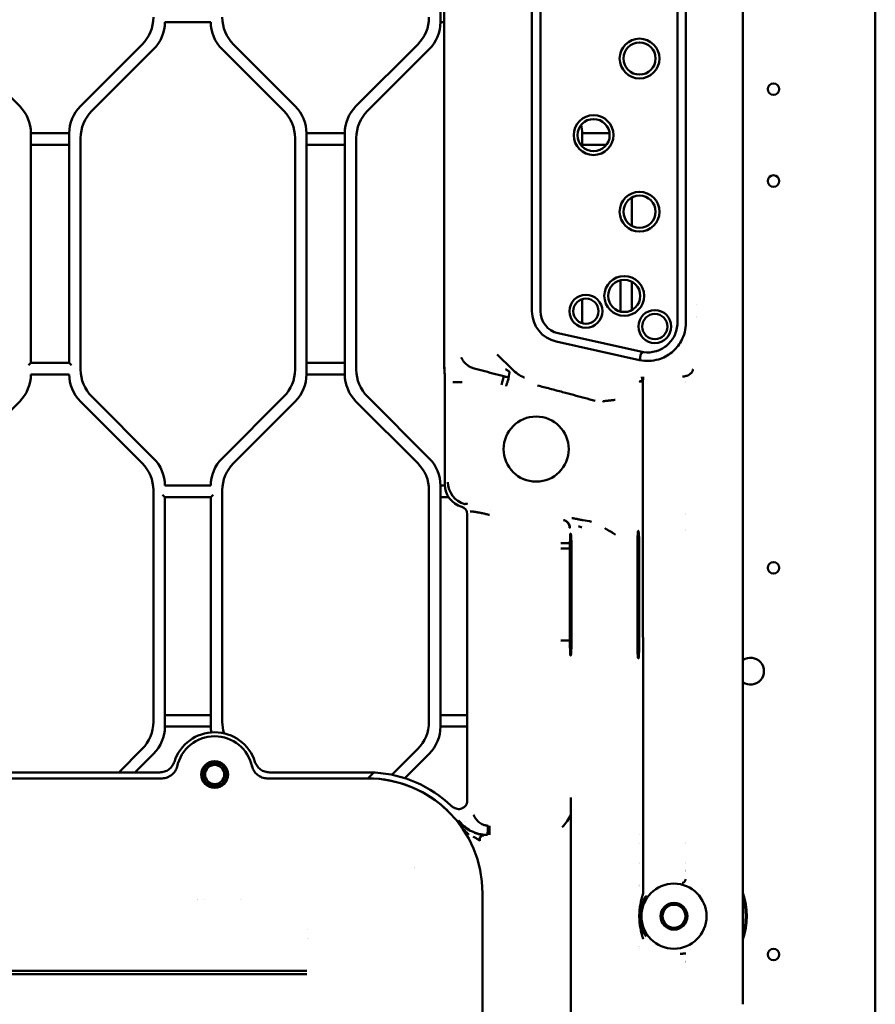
# Model space of a CAD drawing. Header units: millimetres. Extents: x 0 to 14369, y -869 to 2970.
# Tile 318 of 656: x 2054 to 2166, y 654 to 783. Entities that reach past the tile are written whole.
import ezdxf

# ---------------------------------------------------------------- set-up
doc = ezdxf.new("R2010")
doc.units = ezdxf.units.MM
doc.header["$LTSCALE"] = 10
doc.layers.add('Sichtbar (ISO)', color=7, linetype='Continuous', lineweight=50)

msp = doc.modelspace()

# ---------------------------------------------------------------- linework, layer by layer
at = {"layer": 'Sichtbar (ISO)'}
for p, q in [((2165.818, 1125.965), (2165.818, 641.735)), ((2109.518, 879.888), (2109.518, 737.569)), ((2148.518, 851.611), (2148.518, 654.38)), ((2109.018, 782.645), (2109.018, 814.124)), ((2109.018, 814.124), (2109.018, 782.645)), ((2139.978, 792.382), (2139.978, 743.387)), ((2141.076, 743.387), (2141.076, 792.382)), ((2120.965, 744.885), (2120.965, 790.885)), ((2122.074, 790.893), (2122.074, 744.885)), ((2073.018, 782.645), (2079.018, 782.645)), ((2109.018, 782.645), (2109.518, 782.645)), ((2109.518, 782.645), (2109.018, 782.645)), ((2054.053, 771.66), (2045.982, 779.731)), ((2045.982, 779.731), (2054.053, 771.66)), ((2070.053, 779.731), (2061.982, 771.66)), ((2061.982, 771.66), (2070.053, 779.731)), ((2090.053, 771.66), (2081.982, 779.731)), ((2081.982, 779.731), (2090.053, 771.66)), ((2106.053, 779.731), (2097.982, 771.66)), ((2097.982, 771.66), (2106.053, 779.731)), ((2063.482, 771.038), (2071.553, 779.109)), ((2063.482, 771.038), (2071.553, 779.109)), ((2080.482, 779.109), (2088.553, 771.038)), ((2080.482, 779.109), (2088.553, 771.038)), ((2099.482, 771.038), (2107.553, 779.109)), ((2107.553, 779.109), (2099.482, 771.038)), ((2055.518, 738.145), (2055.518, 768.124)), ((2060.518, 768.124), (2055.518, 768.124)), ((2055.518, 768.124), (2055.518, 738.145)), ((2055.518, 768.124), (2060.518, 768.124)), ((2060.518, 768.124), (2060.518, 738.145)), ((2060.518, 738.145), (2060.518, 768.124)), ((2091.518, 736.645), (2091.518, 768.124)), ((2096.518, 768.124), (2091.518, 768.124)), ((2091.518, 768.124), (2091.518, 736.645)), ((2091.518, 768.124), (2096.518, 768.124)), ((2096.518, 768.124), (2096.518, 736.645)), ((2096.518, 736.645), (2096.518, 768.124)), ((2127.518, 766.415), (2127.518, 768.124)), ((2131.104, 768.124), (2127.518, 768.124)), ((2127.518, 768.124), (2127.518, 766.415)), ((2127.518, 768.124), (2131.104, 768.124)), ((2055.518, 766.624), (2060.518, 766.624)), ((2060.518, 766.624), (2055.518, 766.624)), ((2062.018, 737.266), (2062.018, 767.503)), ((2062.018, 737.266), (2062.018, 767.503)), ((2090.018, 767.503), (2090.018, 737.266)), ((2090.018, 767.503), (2090.018, 737.266)), ((2091.518, 766.624), (2096.518, 766.624)), ((2096.518, 766.624), (2091.518, 766.624)), ((2098.018, 737.266), (2098.018, 767.503)), ((2098.018, 767.503), (2098.018, 737.266)), ((2127.518, 766.624), (2130.697, 766.624)), ((2130.697, 766.624), (2127.518, 766.624)), ((2134.018, 756.038), (2134.018, 759.731)), ((2134.018, 759.731), (2134.018, 756.038)), ((2132.518, 748.924), (2132.518, 744.845)), ((2132.518, 744.845), (2132.518, 748.924)), ((2134.018, 745.038), (2134.018, 748.731)), ((2134.018, 748.731), (2134.018, 745.038)), ((2127.518, 743.312), (2127.518, 746.457)), ((2127.518, 746.457), (2127.518, 743.312)), ((2142.433, 745.727), (2142.433, 745.727)), ((2142.433, 744.135), (2142.433, 744.135)), ((2142.433, 744.042), (2142.433, 744.042)), ((2124.371, 742.013), (2135.551, 739.529)), ((2135.035, 738.507), (2124.139, 740.929)), ((2135.551, 739.529), (2135.551, 739.529)), ((2055.518, 738.145), (2055.218, 737.845)), ((2060.518, 738.145), (2055.518, 738.145)), ((2060.818, 737.845), (2060.518, 738.145)), ((2096.518, 738.145), (2091.518, 738.145)), ((2091.518, 738.145), (2096.518, 738.145)), ((2116.429, 739.244), (2118.373, 737.301)), ((2135.034, 738.504), (2135.034, 738.504)), ((2055.518, 736.645), (2060.518, 736.645)), ((2091.518, 736.645), (2096.518, 736.645)), ((2096.518, 736.645), (2091.518, 736.645)), ((2117.282, 736.395), (2116.985, 735.286)), ((2135.492, 668.841), (2135.441, 735.736)), ((2109.596, 734.876), (2109.596, 722.24)), ((2125.041, 734.317), (2125.041, 734.316)), ((2125.269, 734.254), (2125.269, 734.255)), ((2048.518, 727.574), (2054.053, 733.109)), ((2061.982, 733.109), (2070.053, 725.038)), ((2061.982, 733.109), (2070.053, 725.038)), ((2071.553, 725.66), (2063.482, 733.731)), ((2071.553, 725.66), (2063.482, 733.731)), ((2088.553, 733.731), (2080.482, 725.66)), ((2088.553, 733.731), (2080.482, 725.66)), ((2081.982, 725.038), (2090.053, 733.109)), ((2090.053, 733.109), (2081.982, 725.038)), ((2097.982, 733.109), (2106.053, 725.038)), ((2106.053, 725.038), (2097.982, 733.109)), ((2107.553, 725.66), (2099.482, 733.731)), ((2099.482, 733.731), (2107.553, 725.66)), ((2128.269, 733.446), (2128.269, 733.445)), ((2128.569, 733.365), (2128.569, 733.365)), ((2071.518, 721.503), (2071.518, 691.266)), ((2071.518, 721.503), (2071.518, 691.266)), ((2079.018, 722.124), (2073.018, 722.124)), ((2080.518, 691.266), (2080.518, 721.503)), ((2080.518, 721.503), (2080.518, 691.266)), ((2107.518, 721.503), (2107.518, 691.266)), ((2107.518, 691.266), (2107.518, 721.503)), ((2109.018, 690.645), (2109.018, 722.124)), ((2109.599, 722.124), (2109.018, 722.124)), ((2109.018, 722.124), (2109.018, 690.645)), ((2109.018, 722.124), (2109.599, 722.124)), ((2072.718, 720.924), (2073.018, 720.624)), ((2073.018, 690.645), (2073.018, 720.624)), ((2073.018, 720.624), (2073.018, 690.645)), ((2073.018, 720.624), (2079.018, 720.624)), ((2079.018, 720.624), (2079.318, 720.924)), ((2079.018, 720.624), (2079.018, 690.645)), ((2079.018, 690.645), (2079.018, 720.624)), ((2109.018, 720.624), (2110.069, 720.624)), ((2110.069, 720.624), (2109.018, 720.624)), ((2115.522, 718.899), (2115.522, 718.899)), ((2112.518, 680.967), (2112.518, 718.393)), ((2125.094, 717.603), (2125.094, 717.603)), ((2125.265, 717.559), (2125.265, 717.558)), ((2125.265, 717.55), (2125.265, 717.55)), ((2128.269, 717.484), (2128.269, 717.484)), ((2128.374, 717.466), (2128.374, 717.466)), ((2141.05, 718.457), (2141.05, 718.457)), ((2141.05, 718.341), (2141.05, 718.341)), ((2130.832, 716.341), (2130.831, 716.341)), ((2131.062, 716.206), (2131.062, 716.206)), ((2141.05, 716.341), (2141.05, 716.341)), ((2141.05, 716.224), (2141.05, 716.224)), ((2124.729, 714.613), (2125.927, 714.613)), ((2125.92, 713.885), (2124.737, 713.885)), ((2125.92, 701.885), (2125.92, 713.885)), ((2126.13, 713.885), (2126.13, 701.885)), ((2134.737, 701.885), (2134.737, 713.885)), ((2134.982, 713.885), (2134.982, 701.885)), ((2134.993, 702.742), (2134.993, 702.742)), ((2079.018, 692.145), (2073.018, 692.145)), ((2073.018, 692.145), (2079.018, 692.145)), ((2112.518, 692.145), (2109.018, 692.145)), ((2109.018, 692.145), (2112.518, 692.145)), ((2073.018, 690.645), (2079.018, 690.645)), ((2079.018, 690.645), (2073.018, 690.645)), ((2109.018, 690.645), (2112.518, 690.645)), ((2112.518, 690.645), (2109.018, 690.645)), ((2070.053, 687.731), (2066.993, 684.671)), ((2070.053, 687.731), (2066.993, 684.671)), ((2069.114, 684.671), (2071.553, 687.109)), ((2071.553, 687.109), (2069.114, 684.671)), ((2106.053, 687.731), (2102.674, 684.352)), ((2102.674, 684.352), (2106.053, 687.731)), ((2104.355, 683.911), (2107.553, 687.109)), ((2107.553, 687.109), (2104.355, 683.911)), ((2072.351, 684.671), (2050.2, 684.671)), ((2100.304, 684.671), (2086.684, 684.671)), ((2099.518, 683.885), (2100.304, 684.671)), ((2072.677, 683.885), (2020.018, 683.885)), ((2020.018, 683.885), (2072.68, 683.885)), ((2099.518, 683.885), (2086.355, 683.885)), ((2086.355, 683.885), (2099.518, 683.885)), ((2126.051, 679.168), (2126.051, 606.602)), ((2115.414, 677.707), (2115.414, 676.508)), ((2115.204, 677.171), (2115.204, 677.171)), ((2115.414, 677.171), (2115.414, 677.171)), ((2134.993, 676.503), (2134.993, 676.503)), ((2134.993, 675.385), (2134.993, 675.385)), ((2141.05, 675.501), (2141.05, 675.501)), ((2141.05, 675.385), (2141.05, 675.385)), ((2134.993, 672.885), (2134.993, 672.885)), ((2141.05, 672.885), (2141.05, 672.885)), ((2141.05, 672.768), (2141.05, 672.768)), ((2134.993, 670.08), (2134.993, 670.08)), ((2114.518, 616.885), (2114.518, 668.885)), ((2134.993, 666.068), (2134.993, 666.068)), ((2134.993, 661.689), (2134.993, 661.689)), ((2031.616, 658.736), (2091.559, 658.736)), ((2091.553, 658.304), (2015.518, 658.304))]:
    msp.add_line(p, q, dxfattribs=at)
for centre, radius in [((2135.018, 777.885), 2.6), ((2135.018, 777.885), 2.1), ((2152.518, 773.885), 0.75), ((2129.018, 767.885), 2.6), ((2129.018, 767.885), 2.1), ((2152.518, 761.885), 0.75), ((2135.018, 757.885), 2.6), ((2135.018, 757.885), 2.1), ((2133.018, 746.885), 2.6), ((2133.018, 746.885), 2.1), ((2128.018, 744.885), 2.15), ((2128.018, 744.885), 1.65), ((2137.018, 742.885), 2.15), ((2137.018, 742.885), 1.65), ((2121.518, 726.885), 4.25), ((2152.518, 711.385), 0.75), ((2079.518, 684.385), 1.75), ((2079.518, 684.385), 1.525), ((2079.518, 684.385), 1.25), ((2139.518, 665.885), 4.25), ((2139.518, 665.885), 1.75), ((2139.518, 665.885), 1.5), ((2152.518, 660.885), 0.75)]:
    msp.add_circle(centre, radius, dxfattribs=at)
for centre, radius, start, end in [((2066.518, 783.266), 5, 315, 0), ((2066.518, 783.266), 5, 315, 0), ((2085.518, 783.266), 5, 180, 225), ((2085.518, 783.266), 5, 180, 225), ((2102.518, 783.266), 5, 315, 0), ((2102.518, 783.266), 5, 315, 0), ((2068.018, 782.645), 5, 315, 0), ((2068.018, 782.645), 5, 315, 0), ((2084.018, 782.645), 5, 180, 225), ((2084.018, 782.645), 5, 180, 225), ((2104.018, 782.645), 5, 315, 0), ((2104.018, 782.645), 5, 315, 0), ((2050.518, 768.124), 5, 0, 45), ((2050.518, 768.124), 5, 0, 45), ((2065.518, 768.124), 5, 135, 180), ((2065.518, 768.124), 5, 135, 180), ((2086.518, 768.124), 5, 0, 45), ((2086.518, 768.124), 5, 0, 45), ((2101.518, 768.124), 5, 135, 180), ((2101.518, 768.124), 5, 135, 180), ((2067.018, 767.503), 5, 135, 180), ((2067.018, 767.503), 5, 135, 180), ((2085.018, 767.503), 5, 0, 45), ((2085.018, 767.503), 5, 0, 45), ((2103.018, 767.503), 5, 135, 180), ((2103.018, 767.503), 5, 135, 180), ((2122.518, 768.124), 5, 0, 12.65032), ((2122.518, 768.124), 5, 0, 12.65032), ((2125.018, 744.885), 4.052, 180, 257.47119), ((2125.018, 744.885), 2.943, 180, 257.30703), ((2134.018, 742.885), 4.143, 285.34577, 285.35259), ((2067.018, 737.266), 5, 180, 225), ((2067.018, 737.266), 5, 180, 225), ((2085.018, 737.266), 5, 315, 0), ((2085.018, 737.266), 5, 315, 0), ((2103.018, 737.266), 5, 180, 225), ((2103.018, 737.266), 5, 180, 225), ((2050.518, 736.645), 5, 315, 0), ((2050.518, 736.645), 5, 315, 0), ((2065.518, 736.645), 5, 180, 225), ((2065.518, 736.645), 5, 180, 225), ((2086.518, 736.645), 5, 315, 0), ((2086.518, 736.645), 5, 315, 0), ((2101.518, 736.645), 5, 180, 225), ((2101.518, 736.645), 5, 180, 225), ((2138.911, 737.144), 2.6, 325.33497, 325.33537), ((2068.018, 722.124), 5, 0, 45), ((2068.018, 722.124), 5, 0, 45), ((2084.018, 722.124), 5, 135, 180), ((2084.018, 722.124), 5, 135, 180), ((2104.018, 722.124), 5, 0, 45), ((2104.018, 722.124), 5, 0, 45), ((2066.518, 721.503), 5, 0, 45), ((2066.518, 721.503), 5, 0, 45), ((2085.518, 721.503), 5, 135, 180), ((2085.518, 721.503), 5, 135, 180), ((2102.518, 721.503), 5, 0, 45), ((2102.518, 721.503), 5, 0, 45), ((2149.518, 697.885), 1.75, 235.1501, 124.8499), ((2149.518, 697.885), 1.75, 235.1501, 124.8499), ((2066.518, 691.266), 5, 315, 0), ((2066.518, 691.266), 5, 315, 0), ((2068.018, 690.645), 5, 315, 0), ((2068.018, 690.645), 5, 315, 0), ((2084.018, 690.645), 5, 180, 188.67758), ((2084.018, 690.645), 5, 180, 188.67758), ((2085.518, 691.266), 5, 180, 197.41452), ((2085.518, 691.266), 5, 180, 197.41452), ((2102.518, 691.266), 5, 315, 0), ((2102.518, 691.266), 5, 315, 0), ((2104.018, 690.645), 5, 315, 0), ((2104.018, 690.645), 5, 315, 0), ((2079.518, 684.385), 5.524, 17.68467, 162.31533), ((2079.518, 684.385), 5, 11.65325, 168.34675), ((2100.555, 685.64), 1.002, 255.4568, 266.45779), ((2099.518, 668.885), 15.786, 46.35229, 86.45607), ((2099.518, 668.885), 15, 0, 90), ((2099.518, 668.885), 15, 45.7519, 90), ((2115.13, 681.385), 4.214, 226.95104, 226.95281), ((2099.518, 668.885), 7, 28.99585, 28.99616), ((2139.518, 665.884), 6.001, 75.20424, 75.20436), ((2139.52, 665.883), 6.003, 138.94666, 138.94693), ((2139.518, 665.885), 9.5, 341.32828, 18.67172), ((2075.267, 667.635), 2, 11.22094, 11.22215), ((2075.267, 667.634), 3.001, 7.46293, 7.4637), ((2075.273, 667.635), 7.589, 2.95744, 2.9577), ((2139.518, 665.885), 9.38, 343.63541, 16.36459), ((2139.518, 665.885), 9.38, 343.63541, 16.36459), ((2090.018, 663.885), 1.7, 9.21765, 9.21826), ((2090.017, 663.385), 1.701, 345.17339, 345.17391), ((2139.511, 665.879), 5.992, 221.05228, 221.05243), ((2139.516, 665.892), 6.008, 284.79543, 284.79555)]:
    msp.add_arc(centre, radius, start, end, dxfattribs=at)
for centre, major_axis, ratio, start_param, end_param in [((2112.522, 737.573), (-2.776, -1.15), 0.998395, 5.8910538, 6.0512865), ((2115.326, 738.734), (-2.591, -1.073), 0.998395, 6.2578178, 6.2585492), ((2115.326, 738.734), (-2.591, -1.073), 0.998395, 0.0447365, 0.0448063), ((2111.836, 735.633), (-1.2, 0), 0.0001909, 4.7123878, 6.230822), ((2125.115, 737.144), (0, -2.6), 0.0174551, 0.5595776, 0.5596022), ((2112.6, 722.247), (2.304, 1.933), 0.997668, 2.4446104, 3.7413345), ((2112.991, 722.575), (1.928, -2.298), 0.997668, 4.0154068, 5.3121309), ((2111.516, 718.39), (0.768, 0.644), 0.997668, 5.586203, 6.8829272), ((2126.025, 713.885), (0, 2), 0.0524078, 4.712389, 7.4814299), ((2124.726, 701.884), (1.215, 0), 0.0001663, 1.1792142, 1.561536), ((2124.726, 701.884), (1.215, 0), 0.0001663, 0.5013679, 1.1792142), ((2124.726, 701.884), (1.215, 0), 0.0001663, 0.1768189, 0.5013679), ((2126.025, 701.885), (0, -2), 0.0524078, 5.0849411, 7.8539816), ((2109.633, 679.272), (0.502, 0.001), 0.9972706, 0.7610554, 0.7931278), ((2119.49, 682.461), (6.071, -4.169), 0.8638852, 6.1250383, 6.4409317), ((2135.492, 672.71), (-2.3, 0), 0.0174551, 4.9311198, 4.9311276), ((2139.41, 665.885), (-6.18, 0), 0.9998476, 4.4437716, 4.4437737), ((2140.696, 670.733), (-0.134, -0.482), 0.6937291, 0.0484585, 1.7620194), ((2139.41, 665.885), (-6.18, 0), 0.9998476, 1.8394074, 1.8394096)]:
    msp.add_ellipse(centre, major_axis=major_axis, ratio=ratio, start_param=start_param, end_param=end_param, dxfattribs=at)
for points, knots in [([(2135.034, 738.504), (2135.441, 738.42), (2135.857, 738.383), (2136.693, 738.414), (2137.11, 738.483), (2138.137, 738.79), (2138.716, 739.096), (2139.726, 739.911), (2140.147, 740.413), (2140.662, 741.351), (2140.817, 741.744), (2141.024, 742.555), (2141.076, 742.97), (2141.076, 743.387)], [0.00055826, 0.00055826, 0.00055826, 0.00055826, 0.12526988, 0.12526988, 0.25153977, 0.25153977, 0.44649235, 0.44649235, 0.64124362, 0.64124362, 0.767447, 0.767447, 0.89246517, 0.89246517, 0.89246517, 0.89246517]), ([(2135.551, 739.529), (2136.097, 739.467), (2136.647, 739.504), (2137.216, 739.671), (2137.259, 739.685), (2137.792, 739.862), (2138.242, 740.125), (2139.02, 740.803), (2139.341, 741.212), (2139.698, 741.935), (2139.795, 742.208), (2139.933, 742.783), (2139.97, 743.084), (2139.978, 743.387)], [-0.66334593, -0.66334593, -0.66334593, -0.66334593, -0.49965179, -0.49965179, -0.48619008, -0.48619008, -0.33182438, -0.33182438, -0.17758255, -0.17758255, -0.09087166, -0.09087166, -0.00000688, -0.00000688, -0.00000688, -0.00000688]), ([(2135.034, 738.504), (2135.065, 738.655), (2135.103, 738.791), (2135.12, 738.926), (2135.122, 738.945), (2135.124, 738.965), (2135.126, 738.985), (2135.135, 739.085), (2135.14, 739.182), (2135.175, 739.264), (2135.181, 739.277), (2135.187, 739.29), (2135.195, 739.302), (2135.222, 739.348), (2135.264, 739.387), (2135.314, 739.421), (2135.374, 739.461), (2135.445, 739.495), (2135.529, 739.522), (2135.532, 739.523), (2135.536, 739.524), (2135.54, 739.525), (2135.543, 739.527), (2135.547, 739.528), (2135.551, 739.529)], [0.00207285, 0.00207285, 0.00207285, 0.00207285, 0.33163749, 0.33163749, 0.33163749, 0.37972781, 0.37972781, 0.37972781, 0.62575976, 0.62575976, 0.62575976, 0.66581874, 0.66581874, 0.66581874, 0.8127854, 0.8127854, 0.8127854, 0.98474659, 0.98474659, 0.98474659, 0.99239236, 0.99239236, 0.99239236, 0.99987635, 0.99987635, 0.99987635, 0.99987635]), ([(2111.757, 738.846), (2111.76, 738.837), (2111.765, 738.819), (2111.777, 738.782), (2111.801, 738.718), (2111.858, 738.591), (2111.965, 738.415), (2112.122, 738.224), (2112.297, 738.05), (2112.488, 737.886), (2112.652, 737.763), (2112.78, 737.677), (2112.858, 737.628), (2112.92, 737.591), (2112.965, 737.565), (2113.002, 737.545), (2113.031, 737.529), (2113.045, 737.522), (2113.051, 737.518)], [0, 0, 0, 0, 0.015625, 0.03125, 0.0625, 0.125, 0.25, 0.375, 0.5, 0.625, 0.75, 0.8125, 0.875, 0.90625, 0.9375, 0.96875, 0.984375, 0.9994438, 0.9994438, 0.9994438, 0.9994438]), ([(2109.541, 737.579), (2109.541, 737.576), (2109.541, 737.575), (2109.55, 737.296), (2109.557, 737.059), (2109.566, 736.744), (2109.571, 736.547), (2109.576, 736.352)], [-0.091832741, -0.091832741, -0.091832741, -0.091832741, -0.091647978, -0.091647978, -0.064528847, -0.064528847, -0.000001, -0.000001, -0.000001, -0.000001]), ([(2113.052, 737.518), (2113.522, 737.392), (2113.992, 737.267), (2114.462, 737.142), (2114.931, 737.017), (2115.401, 736.892), (2115.872, 736.768), (2116.342, 736.643), (2116.812, 736.519), (2117.282, 736.395)], [0, 0, 0, 0, 0.33333333, 0.33333333, 0.33333333, 0.66666667, 0.66666667, 0.66666667, 0.9999995, 0.9999995, 0.9999995, 0.9999995]), ([(2118.055, 736.983), (2118.05, 736.962), (2118.041, 736.919), (2118.027, 736.857), (2118.002, 736.735), (2117.981, 736.62), (2117.972, 736.564), (2117.962, 736.509), (2117.954, 736.457), (2117.946, 736.408), (2117.933, 736.317), (2117.924, 736.236), (2117.921, 736.21)], [0, 0, 0, 0, 0.0806963, 0.161925, 0.2775776, 0.3939945, 0.4764972, 0.5589857, 0.6413347, 0.7234383, 0.838851, 1, 1, 1, 1]), ([(2118.373, 737.301), (2118.602, 737.071), (2118.855, 736.863), (2119.364, 736.523), (2119.611, 736.387), (2119.909, 736.253), (2119.95, 736.235), (2119.992, 736.218)], [-0.18273198, -0.18273198, -0.18273198, -0.18273198, -0.08427188, -0.08427188, 0, 0, 0.01356635, 0.01356635, 0.01356635, 0.01356635]), ([(2141.571, 736.662), (2141.607, 736.686), (2141.699, 736.749), (2141.812, 736.848), (2141.875, 736.935), (2141.893, 736.966)], [0, 0, 0, 0, 0.16900214, 0.42723783, 0.55585868, 0.55585868, 0.55585868, 0.55585868]), ([(2141.893, 736.966), (2141.893, 736.966), (2141.913, 737), (2141.948, 737.073), (2141.979, 737.174), (2141.995, 737.25), (2142.002, 737.291), (2142.006, 737.315), (2142.008, 737.327), (2142.009, 737.334)], [0.55585868, 0.55585868, 0.55585868, 0.55585868, 0.55692607, 0.69277071, 0.83877014, 0.91722125, 0.95804688, 0.97888511, 1, 1, 1, 1]), ([(2109.576, 736.352), (2109.582, 736.109), (2109.587, 735.858), (2109.594, 735.364), (2109.596, 735.119), (2109.596, 734.876)], [-0.15296855, -0.15296855, -0.15296855, -0.15296855, -0.07310998, -0.07310998, -0.000001, -0.000001, -0.000001, -0.000001]), ([(2117.282, 736.395), (2117.336, 736.381), (2117.388, 736.366), (2117.494, 736.336), (2117.554, 736.318), (2117.694, 736.277), (2117.784, 736.249), (2117.919, 736.21), (2117.92, 736.21), (2117.921, 736.21)], [0.000074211, 0.000074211, 0.000074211, 0.000074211, 0.016727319, 0.016727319, 0.032727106, 0.032727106, 0.063657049, 0.063657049, 0.063888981, 0.063888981, 0.063888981, 0.063888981]), ([(2117.592, 735.113), (2117.61, 735.172), (2117.628, 735.23), (2117.646, 735.289), (2117.664, 735.347), (2117.683, 735.405), (2117.701, 735.461), (2117.719, 735.518), (2117.737, 735.573), (2117.754, 735.627), (2117.771, 735.68), (2117.788, 735.732), (2117.804, 735.781), (2117.835, 735.879), (2117.863, 735.969), (2117.883, 736.043), (2117.894, 736.079), (2117.902, 736.112), (2117.909, 736.14), (2117.912, 736.154), (2117.914, 736.167), (2117.916, 736.178), (2117.919, 736.19), (2117.92, 736.2), (2117.921, 736.21)], [0, 0, 0, 0, 0.125, 0.125, 0.125, 0.25, 0.25, 0.25, 0.375, 0.375, 0.375, 0.5, 0.5, 0.5, 0.75, 0.75, 0.75, 0.875, 0.875, 0.875, 0.9375, 0.9375, 0.9375, 1, 1, 1, 1]), ([(2134.993, 735.697), (2134.993, 735.697), (2134.993, 735.697), (2134.996, 735.704), (2135.009, 735.71), (2135.057, 735.722), (2135.089, 735.728), (2135.17, 735.737), (2135.218, 735.741), (2135.337, 735.747), (2135.397, 735.749), (2135.438, 735.749)], [-0.00034787, -0.00034787, -0.00034787, -0.00034787, 0, 0, 0.016281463, 0.016281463, 0.031714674, 0.031714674, 0.047473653, 0.047473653, 0.067117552, 0.067117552, 0.067117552, 0.067117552]), ([(2135.441, 735.736), (2135.434, 735.736), (2135.426, 735.736), (2135.419, 735.736), (2135.412, 735.736), (2135.405, 735.735), (2135.397, 735.735), (2135.383, 735.735), (2135.369, 735.734), (2135.355, 735.734), (2135.326, 735.733), (2135.299, 735.731), (2135.272, 735.73), (2135.219, 735.727), (2135.17, 735.723), (2135.13, 735.718), (2135.13, 735.718), (2135.129, 735.718), (2135.129, 735.718)], [0, 0, 0, 0, 0.03125, 0.03125, 0.03125, 0.0625, 0.0625, 0.0625, 0.125, 0.125, 0.125, 0.25, 0.25, 0.25, 0.5, 0.5, 0.5, 0.50166227, 0.50166227, 0.50166227, 0.50166227]), ([(2135.4, 735.937), (2135.387, 736.01), (2135.376, 736.079), (2135.365, 736.138), (2135.345, 736.251), (2135.329, 736.327), (2135.304, 736.335)], [0.22664914, 0.22664914, 0.22664914, 0.22664914, 0.49208126, 0.49208126, 0.49208126, 1, 1, 1, 1]), ([(2135.438, 735.749), (2135.437, 735.755), (2135.436, 735.759), (2135.435, 735.764), (2135.428, 735.798), (2135.42, 735.834), (2135.413, 735.869), (2135.409, 735.892), (2135.404, 735.915), (2135.4, 735.937)], [0.00002064, 0.00002064, 0.00002064, 0.00002064, 0.01811724, 0.01811724, 0.01811724, 0.1445489, 0.1445489, 0.1445489, 0.22664914, 0.22664914, 0.22664914, 0.22664914]), ([(2135.461, 735.848), (2135.468, 735.885), (2135.482, 735.956), (2135.494, 736.056), (2135.496, 736.146), (2135.493, 736.222), (2135.491, 736.265), (2135.491, 736.284), (2135.491, 736.288)], [0.10789816, 0.10789816, 0.10789816, 0.10789816, 0.22787811, 0.34779269, 0.46809625, 0.58856863, 0.70864446, 0.73326961, 0.73326961, 0.73326961, 0.73326961]), ([(2135.491, 736.288), (2135.491, 736.3), (2135.491, 736.32), (2135.492, 736.329), (2135.492, 736.334), (2135.492, 736.336)], [0.73326961, 0.73326961, 0.73326961, 0.73326961, 0.82885818, 0.91418648, 1, 1, 1, 1]), ([(2140.626, 736.343), (2140.636, 736.344), (2140.647, 736.345), (2140.657, 736.346), (2140.668, 736.347), (2140.678, 736.348), (2140.689, 736.349), (2140.71, 736.352), (2140.73, 736.354), (2140.751, 736.357), (2140.792, 736.363), (2140.832, 736.37), (2140.873, 736.377), (2140.951, 736.393), (2141.028, 736.411), (2141.106, 736.434), (2141.179, 736.456), (2141.253, 736.48), (2141.324, 736.509), (2141.358, 736.524), (2141.392, 736.538), (2141.426, 736.555), (2141.435, 736.559), (2141.445, 736.564), (2141.454, 736.569)], [0, 0, 0, 0, 0.0374238, 0.0374238, 0.0374238, 0.0745736, 0.0745736, 0.0745736, 0.1480851, 0.1480851, 0.1480851, 0.2921711, 0.2921711, 0.2921711, 0.569926, 0.569926, 0.569926, 0.8352274, 0.8352274, 0.8352274, 0.963392, 0.963392, 0.963392, 1, 1, 1, 1]), ([(2141.571, 736.662), (2141.56, 736.655), (2141.567, 736.624), (2141.503, 736.606), (2141.478, 736.582), (2141.454, 736.569)], [0, 0, 0, 0, 0.25338853, 0.49737107, 0.99998829, 0.99998829, 0.99998829, 0.99998829]), ([(2124.977, 734.333), (2124.432, 734.48), (2123.846, 734.633), (2123.049, 734.837), (2122.774, 734.907), (2122.242, 735.042), (2121.953, 735.115), (2121.687, 735.185), (2121.68, 735.186), (2121.674, 735.188)], [-0.32072541, -0.32072541, -0.32072541, -0.32072541, -0.16387673, -0.16387673, -0.08075973, -0.08075973, 0, 0, 0.00202932, 0.00202932, 0.00202932, 0.00202932]), ([(2124.977, 734.333), (2125.449, 734.208), (2125.921, 734.078), (2126.392, 733.95), (2126.864, 733.822), (2127.336, 733.696), (2127.808, 733.569), (2128.28, 733.443), (2128.752, 733.316), (2129.224, 733.189)], [0, 0, 0, 0, 0.3333333, 0.3333333, 0.3333333, 0.6666667, 0.6666667, 0.6666667, 1, 1, 1, 1]), ([(2131.843, 733.322), (2131.839, 733.322), (2131.836, 733.321), (2131.833, 733.32), (2131.829, 733.319), (2131.826, 733.319), (2131.822, 733.318), (2131.815, 733.317), (2131.808, 733.316), (2131.801, 733.314), (2131.794, 733.313), (2131.787, 733.312), (2131.78, 733.31), (2131.773, 733.309), (2131.766, 733.308), (2131.759, 733.307), (2131.745, 733.304), (2131.73, 733.302), (2131.715, 733.299), (2131.701, 733.297), (2131.686, 733.295), (2131.671, 733.293), (2131.641, 733.288), (2131.61, 733.284), (2131.579, 733.28), (2131.548, 733.276), (2131.516, 733.272), (2131.484, 733.268), (2131.452, 733.265), (2131.419, 733.261), (2131.386, 733.257), (2131.353, 733.254), (2131.319, 733.25), (2131.285, 733.247), (2131.217, 733.24), (2131.147, 733.233), (2131.077, 733.226), (2131.007, 733.219), (2130.936, 733.212), (2130.865, 733.204), (2130.83, 733.2), (2130.795, 733.196), (2130.759, 733.191), (2130.724, 733.187), (2130.688, 733.183), (2130.653, 733.178), (2130.617, 733.173), (2130.582, 733.168), (2130.546, 733.163), (2130.511, 733.158), (2130.476, 733.153), (2130.441, 733.148), (2130.423, 733.145), (2130.406, 733.142), (2130.388, 733.139), (2130.371, 733.136), (2130.353, 733.133), (2130.336, 733.131), (2130.327, 733.129), (2130.319, 733.128), (2130.31, 733.126), (2130.301, 733.124), (2130.293, 733.123), (2130.284, 733.121), (2130.276, 733.12), (2130.267, 733.118), (2130.258, 733.117), (2130.254, 733.116), (2130.25, 733.115), (2130.246, 733.114), (2130.241, 733.113), (2130.237, 733.113), (2130.233, 733.112)], [0, 0, 0, 0, 0.0078125, 0.0078125, 0.0078125, 0.015625, 0.015625, 0.015625, 0.03125, 0.03125, 0.03125, 0.0468771, 0.0468771, 0.0468771, 0.0625, 0.0625, 0.0625, 0.0937574, 0.0937574, 0.0937574, 0.125, 0.125, 0.125, 0.1875, 0.1875, 0.1875, 0.25, 0.25, 0.25, 0.3122011, 0.3122011, 0.3122011, 0.375, 0.375, 0.375, 0.5, 0.5, 0.5, 0.625, 0.625, 0.625, 0.6875, 0.6875, 0.6875, 0.75, 0.75, 0.75, 0.8125, 0.8125, 0.8125, 0.875, 0.875, 0.875, 0.90625, 0.90625, 0.90625, 0.9375, 0.9375, 0.9375, 0.9532061, 0.9532061, 0.9532061, 0.96875, 0.96875, 0.96875, 0.984375, 0.984375, 0.984375, 0.9921875, 0.9921875, 0.9921875, 1, 1, 1, 1]), ([(2112.554, 719.713), (2112.551, 719.714), (2112.541, 719.715), (2112.533, 719.715), (2112.517, 719.716), (2112.483, 719.718), (2112.435, 719.719), (2112.38, 719.72), (2112.317, 719.719), (2112.257, 719.714), (2112.21, 719.704), (2112.193, 719.695), (2112.187, 719.69)], [0, 0, 0, 0, 0.0102924, 0.0231457, 0.0488524, 0.0745591, 0.1773859, 0.2802126, 0.3830394, 0.5886929, 0.7943465, 1, 1, 1, 1]), ([(2112.918, 718.728), (2112.922, 718.733), (2112.937, 718.74), (2112.983, 718.745), (2113.039, 718.744), (2113.095, 718.74), (2113.142, 718.736), (2113.181, 718.732), (2113.209, 718.729), (2113.221, 718.727), (2113.23, 718.726), (2113.238, 718.725), (2113.245, 718.724), (2113.26, 718.722), (2113.283, 718.719), (2113.326, 718.713), (2113.382, 718.705), (2113.455, 718.694), (2113.558, 718.678), (2113.698, 718.655), (2113.882, 718.622), (2114.145, 718.574), (2114.5, 718.503), (2114.878, 718.419), (2115.146, 718.355), (2115.299, 718.318), (2115.376, 718.298), (2115.414, 718.288)], [0, 0, 0, 0, 0.0617401, 0.1233253, 0.184978, 0.2158918, 0.2468784, 0.2779542, 0.2857402, 0.2935333, 0.2974326, 0.3013338, 0.3052368, 0.3091416, 0.3247799, 0.3404491, 0.3718786, 0.4034284, 0.4350872, 0.4986342, 0.5623233, 0.6258915, 0.7518385, 0.8762588, 0.9381392, 0.969059, 1, 1, 1, 1]), ([(2125.094, 717.603), (2125.2, 717.583), (2125.402, 717.501), (2125.571, 717.34), (2125.644, 717.249)], [0.00035235, 0.00035235, 0.00035235, 0.00035235, 0.25, 0.5, 0.5, 0.5, 0.5]), ([(2125.094, 717.603), (2125.152, 717.594), (2125.266, 717.564), (2125.424, 717.49), (2125.568, 717.391), (2125.691, 717.267), (2125.793, 717.126), (2125.869, 716.968), (2125.917, 716.799), (2125.928, 716.681), (2125.928, 716.622)], [0, 0, 0, 0, 0.1259134, 0.2505589, 0.3750334, 0.4997915, 0.6242541, 0.7488693, 0.8740345, 1, 1, 1, 1]), ([(2125.249, 717.564), (2125.351, 717.529), (2125.447, 717.477), (2125.589, 717.366), (2125.642, 717.315), (2125.689, 717.259)], [0, 0, 0, 0, 0.032088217, 0.032088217, 0.053970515, 0.053970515, 0.053970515, 0.053970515]), ([(2126.184, 717.878), (2126.214, 717.873), (2126.274, 717.863), (2126.393, 717.842), (2126.544, 717.813), (2126.725, 717.777), (2126.91, 717.74), (2127.097, 717.702), (2127.256, 717.671), (2127.382, 717.645), (2127.478, 717.626), (2127.557, 717.61), (2127.62, 717.598), (2127.652, 717.592), (2127.668, 717.589)], [0.00000007, 0.00000007, 0.00000007, 0.00000007, 0.0625, 0.125, 0.25, 0.375, 0.5, 0.625, 0.75, 0.8125, 0.875, 0.9375, 0.96875, 0.99999701, 0.99999701, 0.99999701, 0.99999701]), ([(2125.928, 716.622), (2125.928, 716.621), (2125.927, 716.621), (2125.926, 716.621), (2125.925, 716.621), (2125.924, 716.621), (2125.923, 716.621), (2125.92, 716.62), (2125.917, 716.62), (2125.913, 716.62), (2125.911, 716.62), (2125.908, 716.62), (2125.906, 716.62), (2125.904, 716.62), (2125.901, 716.62), (2125.898, 716.62), (2125.895, 716.62), (2125.892, 716.62), (2125.889, 716.62), (2125.887, 716.62), (2125.885, 716.62), (2125.883, 716.62), (2125.882, 716.62), (2125.88, 716.62), (2125.878, 716.62)], [0.00000585, 0.00000585, 0.00000585, 0.00000585, 0.125, 0.125, 0.125, 0.25, 0.25, 0.25, 0.5, 0.5, 0.5, 0.625, 0.625, 0.625, 0.75, 0.75, 0.75, 0.875, 0.875, 0.875, 0.9375, 0.9375, 0.9375, 1, 1, 1, 1]), ([(2131.386, 716.017), (2131.33, 716.051), (2131.272, 716.084), (2131.214, 716.118), (2131.156, 716.152), (2131.097, 716.186), (2131.037, 716.221), (2130.978, 716.255), (2130.918, 716.29), (2130.858, 716.325), (2130.828, 716.343), (2130.798, 716.361), (2130.767, 716.379), (2130.737, 716.396), (2130.707, 716.414), (2130.678, 716.431), (2130.647, 716.449), (2130.617, 716.467), (2130.587, 716.484), (2130.572, 716.493), (2130.557, 716.502), (2130.542, 716.51), (2130.527, 716.519), (2130.512, 716.528), (2130.497, 716.537)], [0.375, 0.375, 0.375, 0.375, 0.5, 0.5, 0.5, 0.625, 0.625, 0.625, 0.75, 0.75, 0.75, 0.81279357, 0.81279357, 0.81279357, 0.875, 0.875, 0.875, 0.9375, 0.9375, 0.9375, 0.96875, 0.96875, 0.96875, 1, 1, 1, 1]), ([(2134.982, 713.885), (2134.982, 714.046), (2134.981, 714.207), (2134.978, 714.522), (2134.975, 714.676), (2134.965, 715.102), (2134.956, 715.353), (2134.933, 715.774), (2134.92, 715.941), (2134.89, 716.165), (2134.874, 716.221), (2134.842, 716.214), (2134.827, 716.152), (2134.797, 715.916), (2134.784, 715.744), (2134.762, 715.315), (2134.753, 715.06), (2134.741, 714.497), (2134.737, 714.192), (2134.737, 713.885)], [0.00000101, 0.00000101, 0.00000101, 0.00000101, 0.04834025, 0.04834025, 0.09661919, 0.09661919, 0.18727621, 0.18727621, 0.277959, 0.277959, 0.3686136, 0.3686136, 0.45921136, 0.45921136, 0.54969111, 0.54969111, 0.64000336, 0.64000336, 0.73164157, 0.73164157, 0.73164157, 0.73164157]), ([(2131.843, 715.726), (2131.837, 715.73), (2131.832, 715.733), (2131.826, 715.737), (2131.82, 715.741), (2131.815, 715.745), (2131.809, 715.749), (2131.797, 715.756), (2131.786, 715.764), (2131.774, 715.772), (2131.751, 715.788), (2131.727, 715.804), (2131.702, 715.82), (2131.678, 715.836), (2131.652, 715.852), (2131.627, 715.868), (2131.601, 715.885), (2131.575, 715.901), (2131.549, 715.917), (2131.496, 715.95), (2131.441, 715.984), (2131.386, 716.017)], [0, 0, 0, 0, 0.015625, 0.015625, 0.015625, 0.03125, 0.03125, 0.03125, 0.0625, 0.0625, 0.0625, 0.125, 0.125, 0.125, 0.1875, 0.1875, 0.1875, 0.25, 0.25, 0.25, 0.375, 0.375, 0.375, 0.375]), ([(2125.927, 714.613), (2125.925, 714.497), (2125.923, 714.377), (2125.921, 714.133), (2125.92, 714.009), (2125.92, 713.885)], [0.000001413, 0.000001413, 0.000001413, 0.000001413, 0.037286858, 0.037286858, 0.074572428, 0.074572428, 0.074572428, 0.074572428]), ([(2125.923, 701.885), (2125.92, 701.761), (2125.92, 701.638), (2125.922, 701.392), (2125.924, 701.272), (2125.927, 701.157)], [0.000429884, 0.000429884, 0.000429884, 0.000429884, 0.037472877, 0.037472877, 0.074556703, 0.074556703, 0.074556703, 0.074556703]), ([(2134.737, 701.885), (2134.737, 701.723), (2134.738, 701.562), (2134.742, 701.247), (2134.744, 701.093), (2134.754, 700.668), (2134.763, 700.416), (2134.786, 699.995), (2134.8, 699.829), (2134.829, 699.604), (2134.845, 699.548), (2134.877, 699.555), (2134.893, 699.617), (2134.922, 699.853), (2134.935, 700.025), (2134.958, 700.454), (2134.966, 700.709), (2134.979, 701.272), (2134.982, 701.577), (2134.982, 701.885)], [0.000001, 0.000001, 0.000001, 0.000001, 0.04834025, 0.04834025, 0.09661919, 0.09661919, 0.18727621, 0.18727621, 0.277959, 0.277959, 0.3686136, 0.3686136, 0.45921136, 0.45921136, 0.54969111, 0.54969111, 0.64000336, 0.64000336, 0.73164156, 0.73164156, 0.73164156, 0.73164156]), ([(2072.351, 684.671), (2072.557, 684.671), (2072.761, 684.702), (2073.162, 684.83), (2073.356, 684.928), (2073.705, 685.183), (2073.857, 685.338), (2074.101, 685.682), (2074.193, 685.867), (2074.255, 686.063)], [-0.2527723, -0.2527723, -0.2527723, -0.2527723, -0.19118558, -0.19118558, -0.12636901, -0.12636901, -0.06157119, -0.06157119, -0.000001, -0.000001, -0.000001, -0.000001]), ([(2072.677, 683.885), (2072.902, 683.886), (2073.124, 683.931), (2073.545, 684.09), (2073.743, 684.205), (2074.094, 684.487), (2074.248, 684.655), (2074.493, 685.031), (2074.584, 685.238), (2074.634, 685.457)], [0.00000232, 0.00000232, 0.00000232, 0.00000232, 0.0674929, 0.0674929, 0.13515295, 0.13515295, 0.20267006, 0.20267006, 0.27003212, 0.27003212, 0.27003212, 0.27003212]), ([(2084.401, 685.457), (2084.452, 685.238), (2084.543, 685.031), (2084.788, 684.655), (2084.942, 684.487), (2085.292, 684.205), (2085.489, 684.09), (2085.909, 683.931), (2086.131, 683.887), (2086.355, 683.885)], [0.0000015, 0.0000015, 0.0000015, 0.0000015, 0.06728237, 0.06728237, 0.13471812, 0.13471812, 0.20214071, 0.20214071, 0.26943489, 0.26943489, 0.26943489, 0.26943489]), ([(2084.78, 686.063), (2084.843, 685.867), (2084.935, 685.682), (2085.178, 685.338), (2085.331, 685.183), (2085.679, 684.928), (2085.873, 684.83), (2086.275, 684.702), (2086.479, 684.671), (2086.684, 684.671)], [-0.25276691, -0.25276691, -0.25276691, -0.25276691, -0.19118641, -0.19118641, -0.12637775, -0.12637775, -0.06157479, -0.06157479, -0.000001, -0.000001, -0.000001, -0.000001]), ([(2110.414, 680.307), (2110.451, 680.272), (2110.489, 680.24), (2110.565, 680.179), (2110.603, 680.151), (2110.706, 680.083), (2110.779, 680.041), (2110.927, 679.977), (2111.125, 679.891), (2111.572, 679.87), (2111.73, 679.921), (2111.909, 679.998), (2111.974, 680.033), (2112.14, 680.142), (2112.241, 680.229), (2112.374, 680.41), (2112.433, 680.507), (2112.488, 680.697), (2112.498, 680.75), (2112.513, 680.858), (2112.517, 680.913), (2112.518, 680.967)], [0.00000211, 0.00000211, 0.00000211, 0.00000211, 0.01550157, 0.01550157, 0.03113547, 0.03113547, 0.05921443, 0.05921443, 0.0777268, 0.0777268, 0.09392185, 0.09392185, 0.10318771, 0.10318771, 0.11840112, 0.11840112, 0.127495, 0.127495, 0.13091787, 0.13091787, 0.13434424, 0.13434424, 0.13434424, 0.13434424]), ([(2126.026, 681.403), (2126.026, 681.402), (2126.026, 681.392), (2126.031, 681.121), (2126.038, 680.719), (2126.046, 680.078), (2126.047, 679.914), (2126.05, 679.551), (2126.051, 679.354), (2126.051, 679.168)], [-0.00019965, -0.00019965, -0.00019965, -0.00019965, 0, 0, 0.08542196, 0.08542196, 0.11987239, 0.11987239, 0.1542102, 0.1542102, 0.1542102, 0.1542102]), ([(2113.328, 679.14), (2113.339, 679.117), (2113.351, 679.094), (2113.362, 679.071), (2113.374, 679.048), (2113.385, 679.025), (2113.397, 679.003), (2113.421, 678.957), (2113.446, 678.912), (2113.472, 678.868), (2113.524, 678.78), (2113.579, 678.694), (2113.64, 678.611), (2113.756, 678.45), (2113.89, 678.298), (2114.048, 678.164), (2114.2, 678.037), (2114.374, 677.927), (2114.568, 677.848), (2114.666, 677.808), (2114.77, 677.776), (2114.877, 677.752), (2114.932, 677.74), (2114.988, 677.731), (2115.045, 677.723), (2115.074, 677.72), (2115.103, 677.716), (2115.132, 677.714), (2115.162, 677.711), (2115.192, 677.709), (2115.222, 677.707)], [0, 0, 0, 0, 0.03316925, 0.03316925, 0.03316925, 0.06630724, 0.06630724, 0.06630724, 0.13233331, 0.13233331, 0.13233331, 0.2623936, 0.2623936, 0.2623936, 0.51249521, 0.51249521, 0.51249521, 0.75121254, 0.75121254, 0.75121254, 0.87256621, 0.87256621, 0.87256621, 0.93510583, 0.93510583, 0.93510583, 0.96720932, 0.96720932, 0.96720932, 0.99999484, 0.99999484, 0.99999484, 0.99999484]), ([(2111.298, 678.316), (2111.312, 678.299), (2111.34, 678.265), (2111.396, 678.198), (2111.498, 678.081), (2111.649, 677.922), (2111.84, 677.743), (2112.038, 677.575), (2112.245, 677.419), (2112.425, 677.298), (2112.573, 677.206), (2112.667, 677.151), (2112.744, 677.108), (2112.802, 677.077), (2112.85, 677.051), (2112.884, 677.034), (2112.904, 677.024), (2112.914, 677.019), (2112.918, 677.016)], [0, 0, 0, 0, 0.03125, 0.0625, 0.125, 0.25, 0.375, 0.5, 0.625, 0.75, 0.8125, 0.875, 0.90625, 0.9375, 0.96875, 0.984375, 0.9921875, 0.99999988, 0.99999988, 0.99999988, 0.99999988]), ([(2115.13, 676.509), (2115.082, 676.509), (2115.034, 676.51), (2114.986, 676.512), (2114.938, 676.513), (2114.891, 676.516), (2114.843, 676.519), (2114.748, 676.525), (2114.653, 676.534), (2114.559, 676.546), (2114.369, 676.571), (2114.183, 676.606), (2114, 676.652), (2113.632, 676.746), (2113.282, 676.884), (2112.96, 677.054), (2112.634, 677.226), (2112.337, 677.431), (2112.073, 677.659), (2111.942, 677.772), (2111.819, 677.891), (2111.704, 678.014), (2111.648, 678.075), (2111.593, 678.137), (2111.541, 678.201), (2111.515, 678.232), (2111.489, 678.264), (2111.464, 678.296), (2111.44, 678.327), (2111.415, 678.359), (2111.392, 678.391)], [0, 0, 0, 0, 0.0307825, 0.0307825, 0.0307825, 0.0614604, 0.0614604, 0.0614604, 0.1227124, 0.1227124, 0.1227124, 0.2462853, 0.2462853, 0.2462853, 0.4960439, 0.4960439, 0.4960439, 0.7493047, 0.7493047, 0.7493047, 0.8753527, 0.8753527, 0.8753527, 0.9379512, 0.9379512, 0.9379512, 0.9690565, 0.9690565, 0.9690565, 1, 1, 1, 1]), ([(2115.222, 677.707), (2115.222, 677.703), (2115.222, 677.698), (2115.222, 677.694), (2115.222, 677.689), (2115.222, 677.685), (2115.222, 677.68), (2115.222, 677.653), (2115.222, 677.625), (2115.221, 677.598), (2115.221, 677.562), (2115.22, 677.526), (2115.219, 677.491), (2115.218, 677.454), (2115.216, 677.418), (2115.215, 677.382), (2115.214, 677.348), (2115.212, 677.314), (2115.21, 677.281), (2115.207, 677.212), (2115.203, 677.146), (2115.198, 677.082), (2115.194, 677.017), (2115.189, 676.956), (2115.184, 676.899), (2115.179, 676.842), (2115.174, 676.789), (2115.168, 676.743), (2115.163, 676.696), (2115.158, 676.656), (2115.154, 676.622), (2115.151, 676.606), (2115.149, 676.591), (2115.147, 676.578), (2115.145, 676.565), (2115.142, 676.553), (2115.14, 676.543), (2115.138, 676.534), (2115.137, 676.526), (2115.135, 676.52), (2115.134, 676.518), (2115.133, 676.515), (2115.132, 676.513), (2115.132, 676.511), (2115.131, 676.51), (2115.13, 676.509)], [0, 0, 0, 0, 0.00781595, 0.00781595, 0.00781595, 0.01564251, 0.01564251, 0.01564251, 0.06277875, 0.06277875, 0.06277875, 0.125, 0.125, 0.125, 0.18913742, 0.18913742, 0.18913742, 0.25, 0.25, 0.25, 0.375, 0.375, 0.375, 0.5, 0.5, 0.5, 0.625, 0.625, 0.625, 0.75, 0.75, 0.75, 0.81081731, 0.81081731, 0.81081731, 0.875, 0.875, 0.875, 0.93720684, 0.93720684, 0.93720684, 0.96866671, 0.96866671, 0.96866671, 0.99973004, 0.99973004, 0.99973004, 0.99973004]), ([(2111.852, 677.421), (2111.869, 677.402), (2111.949, 677.316), (2112.094, 677.163), (2112.258, 676.997), (2112.391, 676.866), (2112.475, 676.786), (2112.543, 676.722), (2112.595, 676.675), (2112.638, 676.636), (2112.668, 676.608), (2112.685, 676.593), (2112.694, 676.585), (2112.698, 676.581)], [0.46696686, 0.46696686, 0.46696686, 0.46696686, 0.49999987, 0.62499984, 0.74999981, 0.81249979, 0.87499978, 0.90624977, 0.93749976, 0.96874976, 0.98437475, 0.99218725, 1, 1, 1, 1]), ([(2112.693, 676.571), (2112.688, 676.575), (2112.679, 676.583), (2112.666, 676.595), (2112.639, 676.619), (2112.588, 676.666), (2112.537, 676.714), (2112.486, 676.762), (2112.381, 676.863), (2112.285, 676.957), (2112.085, 677.162), (2111.953, 677.303), (2111.882, 677.381), (2111.873, 677.391)], [0.00000006, 0.00000006, 0.00000006, 0.00000006, 0.02385532, 0.04770953, 0.08144372, 0.12914729, 0.17684873, 0.22455028, 0.29201575, 0.35949551, 0.45496719, 0.55049488, 0.56400949, 0.56400949, 0.56400949, 0.56400949]), ([(2114.129, 675.755), (2114.129, 675.756), (2114.128, 675.757), (2114.127, 675.759), (2114.126, 675.76), (2114.119, 675.77), (2114.111, 675.774), (2114.064, 675.802), (2114.024, 675.831), (2113.969, 675.865), (2113.906, 675.893), (2113.697, 676.032), (2113.625, 676.086), (2113.457, 676.205), (2113.352, 676.253), (2113.289, 676.313)], [0.000001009, 0.000001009, 0.000001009, 0.000001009, 0.000524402, 0.000524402, 0.001516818, 0.001516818, 0.009699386, 0.009699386, 0.022173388, 0.022173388, 0.034938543, 0.034938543, 0.042511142, 0.042511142, 0.063666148, 0.063666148, 0.063666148, 0.063666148]), ([(2113.757, 676.684), (2113.92, 676.634), (2114.083, 676.593), (2114.338, 676.536), (2114.438, 676.515), (2114.526, 676.495), (2114.539, 676.492), (2114.552, 676.489)], [0, 0, 0, 0, 0.05251869, 0.05251869, 0.09618363, 0.09618363, 0.10412005, 0.10412005, 0.10412005, 0.10412005]), ([(2114.632, 676.464), (2114.513, 676.485), (2114.209, 676.349), (2114.049, 675.952), (2114.126, 675.762), (2114.129, 675.755)], [0, 0, 0, 0, 0.3715636, 0.9442519, 1, 1, 1, 1]), ([(2114.138, 675.915), (2114.138, 675.933), (2114.139, 675.97), (2114.167, 676.1), (2114.228, 676.209), (2114.315, 676.304), (2114.416, 676.377), (2114.519, 676.419), (2114.576, 676.43), (2114.614, 676.434), (2114.632, 676.434)], [0.00002717, 0.00002717, 0.00002717, 0.00002717, 0.09481222, 0.24007165, 0.38344498, 0.52549955, 0.66941147, 0.80768939, 0.9048065, 1, 1, 1, 1]), ([(2114.632, 676.449), (2114.631, 676.447), (2114.63, 676.444), (2114.63, 676.442), (2114.63, 676.439), (2114.63, 676.437), (2114.632, 676.434)], [0.5, 0.5, 0.5, 0.5, 0.75, 0.75, 0.75, 1, 1, 1, 1]), ([(2114.632, 676.464), (2114.632, 676.463), (2114.633, 676.462), (2114.633, 676.462), (2114.633, 676.461), (2114.634, 676.46), (2114.634, 676.46), (2114.634, 676.458), (2114.634, 676.457), (2114.634, 676.456), (2114.634, 676.454), (2114.633, 676.451), (2114.632, 676.449)], [0, 0, 0, 0, 0.0625, 0.0625, 0.0625, 0.125, 0.125, 0.125, 0.25, 0.25, 0.25, 0.5, 0.5, 0.5, 0.5]), ([(2114.632, 676.434), (2114.655, 676.43), (2114.675, 676.412), (2114.675, 676.382), (2114.674, 676.373)], [0.00001016, 0.00001016, 0.00001016, 0.00001016, 0.16666667, 0.22277129, 0.22277129, 0.22277129, 0.22277129]), ([(2114.177, 675.722), (2114.17, 675.736), (2114.164, 675.752), (2114.158, 675.771), (2114.152, 675.79), (2114.147, 675.811), (2114.143, 675.833), (2114.14, 675.855), (2114.138, 675.878), (2114.138, 675.901), (2114.138, 675.906), (2114.138, 675.911), (2114.138, 675.915)], [0, 0, 0, 0, 0.311811, 0.311811, 0.311811, 0.623622, 0.623622, 0.623622, 0.9354329, 0.9354329, 0.9354329, 1, 1, 1, 1]), ([(2135.002, 666.334), (2135.003, 666.361), (2135.005, 666.387), (2135.007, 666.414), (2135.014, 666.53), (2135.023, 666.646), (2135.036, 666.763), (2135.048, 666.879), (2135.063, 666.996), (2135.08, 667.112), (2135.097, 667.229), (2135.116, 667.345), (2135.137, 667.462), (2135.159, 667.578), (2135.182, 667.694), (2135.208, 667.81), (2135.233, 667.926), (2135.261, 668.042), (2135.29, 668.157), (2135.305, 668.215), (2135.32, 668.272), (2135.336, 668.329), (2135.352, 668.387), (2135.368, 668.444), (2135.385, 668.501), (2135.393, 668.53), (2135.402, 668.558), (2135.411, 668.587), (2135.437, 668.672), (2135.464, 668.757), (2135.492, 668.841)], [0.09622494, 0.09622494, 0.09622494, 0.09622494, 0.125, 0.125, 0.125, 0.25, 0.25, 0.25, 0.375, 0.375, 0.375, 0.5, 0.5, 0.5, 0.625, 0.625, 0.625, 0.75, 0.75, 0.75, 0.8125, 0.8125, 0.8125, 0.875, 0.875, 0.875, 0.90625, 0.90625, 0.90625, 1, 1, 1, 1]), ([(2135.895, 668.545), (2135.89, 668.539), (2135.886, 668.533), (2135.881, 668.526), (2135.876, 668.52), (2135.871, 668.513), (2135.867, 668.507), (2135.857, 668.494), (2135.848, 668.481), (2135.839, 668.468), (2135.821, 668.442), (2135.803, 668.416), (2135.785, 668.39), (2135.767, 668.364), (2135.75, 668.338), (2135.733, 668.312), (2135.717, 668.286), (2135.7, 668.26), (2135.684, 668.234), (2135.651, 668.182), (2135.62, 668.129), (2135.591, 668.077), (2135.561, 668.025), (2135.533, 667.972), (2135.505, 667.92), (2135.451, 667.815), (2135.402, 667.71), (2135.357, 667.605), (2135.312, 667.499), (2135.271, 667.393), (2135.235, 667.287), (2135.199, 667.18), (2135.167, 667.073), (2135.139, 666.966), (2135.112, 666.86), (2135.088, 666.754), (2135.069, 666.65), (2135.049, 666.547), (2135.034, 666.446), (2135.021, 666.348), (2135.015, 666.299), (2135.01, 666.251), (2135.005, 666.205), (2135.001, 666.158), (2134.997, 666.112), (2134.993, 666.068)], [0, 0, 0, 0, 0.0078125, 0.0078125, 0.0078125, 0.015625, 0.015625, 0.015625, 0.03125, 0.03125, 0.03125, 0.0625, 0.0625, 0.0625, 0.09375, 0.09375, 0.09375, 0.125, 0.125, 0.125, 0.1875, 0.1875, 0.1875, 0.25, 0.25, 0.25, 0.375, 0.375, 0.375, 0.5, 0.5, 0.5, 0.625, 0.625, 0.625, 0.75, 0.75, 0.75, 0.875, 0.875, 0.875, 0.9375, 0.9375, 0.9375, 0.99990842, 0.99990842, 0.99990842, 0.99990842]), ([(2134.993, 666.068), (2134.991, 666.051), (2134.987, 666.028), (2134.983, 665.974), (2134.982, 665.918), (2134.982, 665.885)], [0.00000005, 0.00000005, 0.00000005, 0.00000005, 0.33333333, 0.66666667, 1, 1, 1, 1]), ([(2134.993, 666.068), (2134.994, 666.125), (2134.996, 666.183), (2134.998, 666.241), (2134.999, 666.272), (2135, 666.303), (2135.002, 666.334)], [0.000000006, 0.000000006, 0.000000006, 0.000000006, 0.0625, 0.0625, 0.0625, 0.096224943, 0.096224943, 0.096224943, 0.096224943]), ([(2134.993, 665.701), (2134.996, 665.658), (2135, 665.613), (2135.005, 665.566), (2135.01, 665.52), (2135.015, 665.472), (2135.021, 665.423), (2135.033, 665.325), (2135.049, 665.223), (2135.069, 665.118), (2135.089, 665.013), (2135.113, 664.905), (2135.141, 664.797), (2135.169, 664.689), (2135.202, 664.58), (2135.239, 664.472), (2135.276, 664.364), (2135.317, 664.258), (2135.362, 664.152), (2135.408, 664.046), (2135.457, 663.941), (2135.512, 663.837), (2135.539, 663.785), (2135.567, 663.734), (2135.597, 663.682), (2135.626, 663.63), (2135.657, 663.579), (2135.689, 663.528), (2135.752, 663.426), (2135.821, 663.324), (2135.895, 663.224)], [0.00000002, 0.00000002, 0.00000002, 0.00000002, 0.0625, 0.0625, 0.0625, 0.125, 0.125, 0.125, 0.25, 0.25, 0.25, 0.375, 0.375, 0.375, 0.5, 0.5, 0.5, 0.625, 0.625, 0.625, 0.75, 0.75, 0.75, 0.8125, 0.8125, 0.8125, 0.875, 0.875, 0.875, 1, 1, 1, 1]), ([(2135.492, 662.928), (2135.487, 662.942), (2135.483, 662.956), (2135.478, 662.97), (2135.473, 662.984), (2135.469, 662.999), (2135.464, 663.013), (2135.455, 663.041), (2135.446, 663.07), (2135.437, 663.098), (2135.419, 663.155), (2135.401, 663.212), (2135.385, 663.269), (2135.368, 663.326), (2135.351, 663.383), (2135.336, 663.441), (2135.32, 663.498), (2135.305, 663.556), (2135.29, 663.613), (2135.26, 663.728), (2135.233, 663.844), (2135.207, 663.96), (2135.182, 664.075), (2135.158, 664.191), (2135.137, 664.307), (2135.116, 664.424), (2135.097, 664.54), (2135.08, 664.656), (2135.063, 664.773), (2135.048, 664.889), (2135.036, 665.005), (2135.023, 665.122), (2135.014, 665.238), (2135.007, 665.354), (2135.003, 665.412), (2135, 665.47), (2134.998, 665.528)], [0, 0, 0, 0, 0.015625, 0.015625, 0.015625, 0.03125, 0.03125, 0.03125, 0.0625, 0.0625, 0.0625, 0.125, 0.125, 0.125, 0.1875, 0.1875, 0.1875, 0.25, 0.25, 0.25, 0.375, 0.375, 0.375, 0.5, 0.5, 0.5, 0.625, 0.625, 0.625, 0.75, 0.75, 0.75, 0.875, 0.875, 0.875, 0.9375, 0.9375, 0.9375, 0.9375]), ([(2140.343, 660.958), (2140.409, 660.964), (2140.474, 660.97), (2140.538, 660.976), (2140.602, 660.983), (2140.665, 660.989), (2140.726, 660.996), (2140.787, 661.002), (2140.845, 661.009), (2140.899, 661.016), (2140.954, 661.023), (2141.004, 661.029), (2141.05, 661.036)], [0, 0, 0, 0, 0.25, 0.25, 0.25, 0.5, 0.5, 0.5, 0.75, 0.75, 0.75, 1, 1, 1, 1])]:
    msp.add_open_spline(points, degree=3, knots=knots, dxfattribs=at)
for points in [[(2118.055, 736.983), (2118.012, 737.011), (2117.924, 737.064), (2117.79, 737.142), (2117.655, 737.219), (2117.568, 737.273), (2117.525, 737.301)], [(2135.438, 735.75), (2135.447, 735.783), (2135.454, 735.816), (2135.461, 735.848)], [(2135.441, 735.736), (2135.44, 735.741), (2135.439, 735.745), (2135.438, 735.749)], [(2128.73, 717.404), (2128.376, 717.466), (2128.022, 717.526), (2127.668, 717.589)], [(2125.644, 717.249), (2125.716, 717.158), (2125.837, 716.955), (2125.878, 716.732), (2125.878, 716.62)], [(2127.504, 716.662), (2127.341, 716.719), (2127.177, 716.767), (2127.027, 716.808)], [(2113.46, 676.782), (2113.558, 676.747), (2113.663, 676.713), (2113.757, 676.684)], [(2114.552, 676.489), (2114.599, 676.478), (2114.623, 676.47), (2114.632, 676.464)], [(2134.982, 665.885), (2134.982, 665.851), (2134.984, 665.793), (2134.988, 665.738), (2134.991, 665.717), (2134.993, 665.701)], [(2134.998, 665.528), (2134.996, 665.586), (2134.994, 665.644), (2134.993, 665.701)]]:
    msp.add_open_spline(points, degree=3, dxfattribs=at)

doc.saveas('drawing.dxf')
